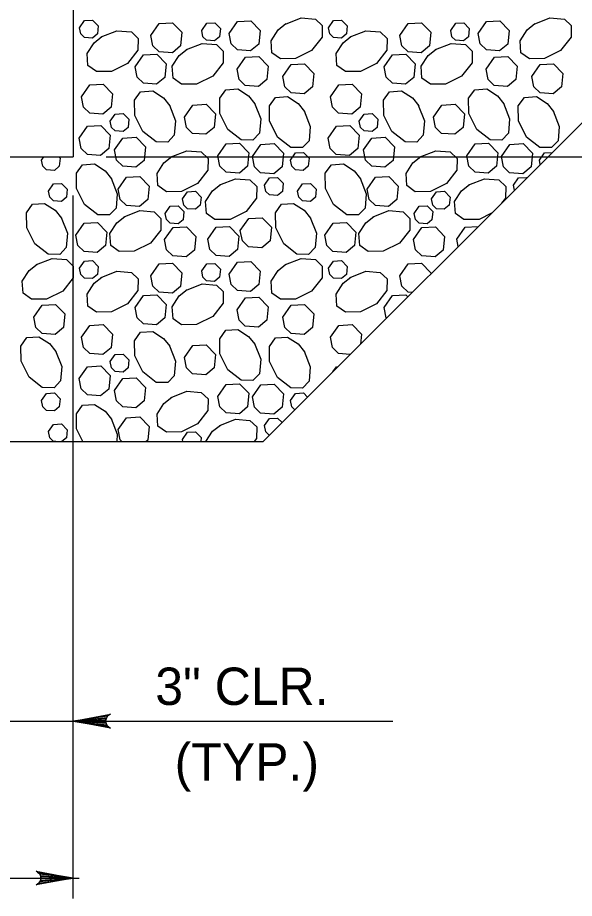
# Model space of a CAD drawing. Extents: x 636530 to 644067, y 294168 to 299122.
# Drawn here: x 641116.3 to 641161, y 296051.1 to 296121.9 of the extents above; entities that cross this region are included whole.
import ezdxf

# ---------------------------------------------------------------- set-up
doc = ezdxf.new("R2010")
doc.units = 0
doc.layers.add('1', color=7, linetype='Continuous')

msp = doc.modelspace()

# ---------------------------------------------------------------- linework, layer by layer
at = {"layer": '1'}
for p, q in [((641120.763, 296141.171), (641120.763, 296110.691)), ((641136.003, 296087.831), (641186.804, 296138.632)), ((640831.203, 296110.691), (641120.763, 296110.691)), ((641123.407, 296110.691), (641235.843, 296110.691)), ((641120.763, 296051.144), (641120.763, 296107.596)), ((640815.963, 296087.831), (641136.003, 296087.831)), ((641105.445, 296065.375), (641146.429, 296065.375)), ((640788.594, 296052.779), (641121.233, 296052.779))]:
    msp.add_line(p, q, dxfattribs=at)
for points in [[(641121.271, 296121.062), (641121.675, 296121.636), (641122.319, 296121.673), (641122.766, 296121.209), (641122.702, 296120.558), (641122.304, 296120.227), (641121.668, 296120.273), (641121.369, 296120.564), (641121.272, 296121.062)], [(641133.279, 296120.594), (641133.951, 296121.55), (641135.024, 296121.611), (641135.77, 296120.838), (641135.662, 296119.754), (641134.999, 296119.202), (641133.94, 296119.279), (641133.441, 296119.762), (641133.279, 296120.594)], [(641137.79, 296121.358), (641139.048, 296121.857), (641140.203, 296121.757), (641140.752, 296121.235), (641140.735, 296120.298), (641139.901, 296119.232), (641138.613, 296118.588), (641137.399, 296118.567), (641136.716, 296119.053), (641136.651, 296120.019), (641137.206, 296120.884), (641137.841, 296121.391)], [(641141.26, 296121.062), (641141.663, 296121.636), (641142.307, 296121.673), (641142.755, 296121.209), (641142.69, 296120.558), (641142.292, 296120.227), (641141.656, 296120.273), (641141.357, 296120.564), (641141.26, 296121.062)], [(641153.267, 296120.594), (641153.939, 296121.55), (641155.013, 296121.611), (641155.759, 296120.838), (641155.651, 296119.754), (641154.988, 296119.202), (641153.928, 296119.279), (641153.429, 296119.762), (641153.268, 296120.594)], [(641157.778, 296121.358), (641159.036, 296121.857), (641160.191, 296121.757), (641160.74, 296121.235), (641160.723, 296120.298), (641159.89, 296119.232), (641158.602, 296118.588), (641157.388, 296118.567), (641156.705, 296119.053), (641156.64, 296120.019), (641157.194, 296120.884), (641157.829, 296121.391)], [(641123.013, 296120.326), (641124.271, 296120.824), (641125.426, 296120.725), (641125.975, 296120.203), (641125.958, 296119.265), (641125.124, 296118.2), (641123.837, 296117.556), (641122.623, 296117.535), (641121.94, 296118.02), (641121.875, 296118.987), (641122.429, 296119.852), (641123.064, 296120.358)], [(641126.996, 296120.448), (641127.669, 296121.405), (641128.742, 296121.466), (641129.488, 296120.692), (641129.38, 296119.608), (641128.717, 296119.057), (641127.657, 296119.134), (641127.159, 296119.617), (641126.997, 296120.448)], [(641131.075, 296120.842), (641131.479, 296121.415), (641132.123, 296121.452), (641132.571, 296120.988), (641132.506, 296120.338), (641132.108, 296120.007), (641131.472, 296120.053), (641131.173, 296120.343), (641131.076, 296120.841)], [(641143.002, 296120.326), (641144.259, 296120.824), (641145.415, 296120.725), (641145.964, 296120.203), (641145.946, 296119.265), (641145.113, 296118.2), (641143.825, 296117.556), (641142.611, 296117.535), (641141.928, 296118.02), (641141.863, 296118.987), (641142.418, 296119.852), (641143.053, 296120.358)], [(641146.985, 296120.448), (641147.657, 296121.405), (641148.73, 296121.466), (641149.477, 296120.692), (641149.369, 296119.608), (641148.706, 296119.057), (641147.646, 296119.134), (641147.147, 296119.617), (641146.985, 296120.448)], [(641151.064, 296120.842), (641151.467, 296121.415), (641152.111, 296121.452), (641152.559, 296120.988), (641152.494, 296120.338), (641152.097, 296120.007), (641151.46, 296120.053), (641151.161, 296120.343), (641151.064, 296120.841)], [(641129.846, 296119.309), (641131.103, 296119.808), (641132.259, 296119.708), (641132.808, 296119.186), (641132.79, 296118.248), (641131.957, 296117.183), (641130.669, 296116.539), (641129.455, 296116.518), (641128.772, 296117.003), (641128.707, 296117.97), (641129.262, 296118.835), (641129.897, 296119.341)], [(641149.834, 296119.309), (641151.092, 296119.808), (641152.247, 296119.708), (641152.796, 296119.186), (641152.779, 296118.248), (641151.945, 296117.183), (641150.657, 296116.539), (641149.444, 296116.518), (641148.76, 296117.003), (641148.696, 296117.97), (641149.25, 296118.835), (641149.885, 296119.341)], [(641125.731, 296117.918), (641126.404, 296118.875), (641127.477, 296118.936), (641128.223, 296118.162), (641128.115, 296117.078), (641127.452, 296116.527), (641126.392, 296116.604), (641125.894, 296117.087), (641125.732, 296117.918)], [(641133.911, 296117.731), (641134.583, 296118.687), (641135.657, 296118.748), (641136.403, 296117.975), (641136.295, 296116.891), (641135.632, 296116.339), (641134.572, 296116.416), (641134.074, 296116.899), (641133.912, 296117.731)], [(641145.72, 296117.918), (641146.392, 296118.875), (641147.465, 296118.936), (641148.212, 296118.162), (641148.104, 296117.078), (641147.441, 296116.527), (641146.381, 296116.604), (641145.882, 296117.087), (641145.72, 296117.918)], [(641153.9, 296117.731), (641154.572, 296118.687), (641155.645, 296118.748), (641156.391, 296117.975), (641156.283, 296116.891), (641155.62, 296116.339), (641154.561, 296116.416), (641154.062, 296116.899), (641153.9, 296117.731)], [(641137.587, 296117.145), (641138.259, 296118.101), (641139.332, 296118.163), (641140.078, 296117.389), (641139.97, 296116.305), (641139.307, 296115.753), (641138.248, 296115.83), (641137.749, 296116.314), (641137.587, 296117.145)], [(641157.575, 296117.145), (641158.247, 296118.101), (641159.321, 296118.163), (641160.067, 296117.389), (641159.959, 296116.305), (641159.296, 296115.753), (641158.236, 296115.83), (641157.738, 296116.314), (641157.576, 296117.145)], [(641121.42, 296115.519), (641122.093, 296116.475), (641123.166, 296116.536), (641123.912, 296115.763), (641123.804, 296114.679), (641123.141, 296114.127), (641122.081, 296114.204), (641121.583, 296114.688), (641121.421, 296115.519)], [(641128.477, 296114.844), (641128.976, 296113.586), (641128.876, 296112.431), (641128.354, 296111.881), (641127.417, 296111.899), (641126.352, 296112.732), (641125.708, 296114.02), (641125.686, 296115.234), (641126.172, 296115.917), (641127.139, 296115.982), (641128.003, 296115.428), (641128.51, 296114.793)], [(641135.31, 296115.006), (641135.809, 296113.749), (641135.709, 296112.593), (641135.187, 296112.044), (641134.249, 296112.062), (641133.184, 296112.895), (641132.54, 296114.183), (641132.519, 296115.397), (641133.004, 296116.08), (641133.971, 296116.145), (641134.836, 296115.591), (641135.342, 296114.956)], [(641141.409, 296115.519), (641142.081, 296116.475), (641143.154, 296116.536), (641143.901, 296115.763), (641143.793, 296114.679), (641143.13, 296114.127), (641142.07, 296114.204), (641141.571, 296114.688), (641141.409, 296115.519)], [(641148.466, 296114.844), (641148.965, 296113.586), (641148.865, 296112.431), (641148.343, 296111.881), (641147.405, 296111.899), (641146.34, 296112.732), (641145.696, 296114.02), (641145.675, 296115.234), (641146.16, 296115.917), (641147.127, 296115.982), (641147.992, 296115.428), (641148.498, 296114.793)], [(641155.299, 296115.006), (641155.797, 296113.749), (641155.697, 296112.593), (641155.175, 296112.044), (641154.238, 296112.062), (641153.173, 296112.895), (641152.529, 296114.183), (641152.507, 296115.397), (641152.993, 296116.08), (641153.96, 296116.145), (641154.824, 296115.591), (641155.331, 296114.956)], [(641139.296, 296114.396), (641139.794, 296113.139), (641139.695, 296111.983), (641139.173, 296111.434), (641138.235, 296111.452), (641137.17, 296112.285), (641136.526, 296113.573), (641136.505, 296114.787), (641136.99, 296115.47), (641137.957, 296115.535), (641138.822, 296114.981), (641139.328, 296114.346)], [(641159.284, 296114.396), (641159.783, 296113.139), (641159.683, 296111.983), (641159.161, 296111.434), (641158.224, 296111.452), (641157.158, 296112.285), (641156.515, 296113.573), (641156.493, 296114.787), (641156.979, 296115.47), (641157.945, 296115.535), (641158.81, 296114.981), (641159.317, 296114.346)], [(641129.685, 296113.892), (641130.357, 296114.849), (641131.431, 296114.91), (641132.177, 296114.136), (641132.069, 296113.052), (641131.406, 296112.501), (641130.346, 296112.577), (641129.848, 296113.061), (641129.686, 296113.892)], [(641149.674, 296113.892), (641150.346, 296114.849), (641151.419, 296114.91), (641152.166, 296114.136), (641152.058, 296113.052), (641151.395, 296112.501), (641150.335, 296112.577), (641149.836, 296113.061), (641149.674, 296113.892)], [(641123.73, 296113.559), (641124.134, 296114.133), (641124.778, 296114.17), (641125.225, 296113.706), (641125.161, 296113.055), (641124.763, 296112.724), (641124.127, 296112.771), (641123.828, 296113.061), (641123.731, 296113.559)], [(641143.719, 296113.559), (641144.122, 296114.133), (641144.766, 296114.17), (641145.214, 296113.706), (641145.149, 296113.055), (641144.751, 296112.724), (641144.115, 296112.771), (641143.816, 296113.061), (641143.719, 296113.559)], [(641121.232, 296112.198), (641121.904, 296113.154), (641122.978, 296113.216), (641123.724, 296112.442), (641123.616, 296111.358), (641122.953, 296110.806), (641121.893, 296110.883), (641121.394, 296111.367), (641121.233, 296112.198)], [(641141.221, 296112.198), (641141.893, 296113.154), (641142.966, 296113.216), (641143.712, 296112.442), (641143.604, 296111.358), (641142.941, 296110.806), (641141.881, 296110.883), (641141.383, 296111.367), (641141.221, 296112.198)], [(641124.073, 296111.249), (641124.745, 296112.205), (641125.818, 296112.266), (641126.565, 296111.493), (641126.457, 296110.408), (641125.794, 296109.857), (641124.734, 296109.934), (641124.235, 296110.417), (641124.073, 296111.248)], [(641132.376, 296110.775), (641133.048, 296111.731), (641134.121, 296111.792), (641134.867, 296111.019), (641134.759, 296109.935), (641134.096, 296109.383), (641133.037, 296109.46), (641132.538, 296109.943), (641132.376, 296110.774)], [(641135.141, 296110.734), (641135.813, 296111.69), (641136.887, 296111.752), (641137.633, 296110.978), (641137.525, 296109.894), (641136.862, 296109.342), (641135.802, 296109.419), (641135.304, 296109.903), (641135.142, 296110.734)], [(641144.061, 296111.249), (641144.734, 296112.205), (641145.807, 296112.266), (641146.553, 296111.493), (641146.445, 296110.408), (641145.782, 296109.857), (641144.722, 296109.934), (641144.224, 296110.417), (641144.062, 296111.248)], [(641152.364, 296110.775), (641153.036, 296111.731), (641154.11, 296111.792), (641154.856, 296111.019), (641154.748, 296109.935), (641154.085, 296109.383), (641153.025, 296109.46), (641152.527, 296109.943), (641152.365, 296110.774)], [(641155.13, 296110.734), (641155.802, 296111.69), (641156.875, 296111.752), (641157.622, 296110.978), (641157.514, 296109.894), (641156.85, 296109.342), (641155.791, 296109.419), (641155.292, 296109.903), (641155.13, 296110.734)], [(641128.626, 296110.687), (641129.883, 296111.186), (641131.039, 296111.086), (641131.588, 296110.564), (641131.57, 296109.626), (641130.737, 296108.561), (641129.449, 296107.917), (641128.235, 296107.896), (641127.552, 296108.381), (641127.487, 296109.348), (641128.042, 296110.213), (641128.676, 296110.719)], [(641138.2, 296110.439), (641138.603, 296111.012), (641139.248, 296111.049), (641139.695, 296110.585), (641139.63, 296109.935), (641139.233, 296109.604), (641138.597, 296109.65), (641138.297, 296109.94), (641138.2, 296110.438)], [(641148.614, 296110.687), (641149.872, 296111.186), (641151.027, 296111.086), (641151.576, 296110.564), (641151.559, 296109.626), (641150.725, 296108.561), (641149.437, 296107.917), (641148.224, 296107.896), (641147.54, 296108.381), (641147.476, 296109.348), (641148.03, 296110.213), (641148.665, 296110.719)], [(641158.189, 296110.439), (641158.592, 296111.012), (641159.22, 296111.048)], [(641118.212, 296110.439), (641118.389, 296110.691)], [(641119.604, 296110.691), (641119.707, 296110.585), (641119.642, 296109.935), (641119.244, 296109.604), (641118.608, 296109.65), (641118.309, 296109.94), (641118.212, 296110.438)], [(641158.257, 296110.086), (641158.189, 296110.438)], [(641123.8, 296108.987), (641124.299, 296107.73), (641124.199, 296106.574), (641123.677, 296106.025), (641122.74, 296106.043), (641121.674, 296106.876), (641121.031, 296108.164), (641121.009, 296109.378), (641121.495, 296110.061), (641122.462, 296110.126), (641123.326, 296109.571), (641123.833, 296108.936)], [(641143.789, 296108.987), (641144.288, 296107.73), (641144.188, 296106.574), (641143.666, 296106.025), (641142.728, 296106.043), (641141.663, 296106.876), (641141.019, 296108.164), (641140.998, 296109.378), (641141.483, 296110.061), (641142.45, 296110.126), (641143.315, 296109.571), (641143.821, 296108.936)], [(641124.372, 296108.102), (641125.044, 296109.059), (641126.118, 296109.12), (641126.864, 296108.346), (641126.756, 296107.262), (641126.093, 296106.711), (641125.033, 296106.787), (641124.534, 296107.271), (641124.372, 296108.102)], [(641132.527, 296108.441), (641133.785, 296108.939), (641134.94, 296108.839), (641135.49, 296108.317), (641135.472, 296107.38), (641134.639, 296106.314), (641133.351, 296105.671), (641132.137, 296105.649), (641131.454, 296106.135), (641131.389, 296107.102), (641131.943, 296107.966), (641132.578, 296108.473)], [(641136.119, 296108.421), (641136.523, 296108.995), (641137.167, 296109.032), (641137.614, 296108.567), (641137.55, 296107.917), (641137.152, 296107.586), (641136.516, 296107.632), (641136.217, 296107.922), (641136.12, 296108.421)], [(641144.36, 296108.102), (641145.033, 296109.059), (641146.106, 296109.12), (641146.852, 296108.346), (641146.744, 296107.262), (641146.081, 296106.711), (641145.021, 296106.787), (641144.523, 296107.271), (641144.361, 296108.102)], [(641152.516, 296108.441), (641153.774, 296108.939), (641154.929, 296108.839), (641155.478, 296108.317), (641155.461, 296107.38), (641155.134, 296106.962)], [(641156.108, 296108.421), (641156.511, 296108.995), (641157.155, 296109.032), (641157.179, 296109.007)], [(641118.779, 296107.948), (641119.182, 296108.522), (641119.826, 296108.559), (641120.274, 296108.094), (641120.209, 296107.444), (641119.812, 296107.113), (641119.176, 296107.159), (641118.876, 296107.449), (641118.779, 296107.948)], [(641138.767, 296107.948), (641139.171, 296108.522), (641139.815, 296108.559), (641140.263, 296108.094), (641140.198, 296107.444), (641139.8, 296107.113), (641139.164, 296107.159), (641138.865, 296107.449), (641138.768, 296107.948)], [(641154.345, 296106.174), (641153.339, 296105.671), (641152.126, 296105.649), (641151.442, 296106.135), (641151.378, 296107.102), (641151.932, 296107.966), (641152.567, 296108.473)], [(641156.187, 296108.015), (641156.108, 296108.421)], [(641129.531, 296107.318), (641129.934, 296107.892), (641130.578, 296107.928), (641131.026, 296107.464), (641130.961, 296106.814), (641130.563, 296106.483), (641129.927, 296106.529), (641129.628, 296106.819), (641129.531, 296107.318)], [(641149.519, 296107.318), (641149.923, 296107.892), (641150.567, 296107.928), (641151.014, 296107.464), (641150.95, 296106.814), (641150.552, 296106.483), (641149.916, 296106.529), (641149.617, 296106.819), (641149.52, 296107.318)], [(641119.795, 296105.815), (641120.294, 296104.557), (641120.194, 296103.402), (641119.672, 296102.853), (641118.734, 296102.87), (641117.669, 296103.704), (641117.025, 296104.992), (641117.004, 296106.205), (641117.489, 296106.889), (641118.456, 296106.953), (641119.321, 296106.399), (641119.827, 296105.764)], [(641128.144, 296106.151), (641128.547, 296106.725), (641129.191, 296106.762), (641129.639, 296106.298), (641129.574, 296105.647), (641129.176, 296105.316), (641128.54, 296105.362), (641128.241, 296105.652), (641128.144, 296106.151)], [(641139.783, 296105.815), (641140.282, 296104.557), (641140.182, 296103.402), (641139.66, 296102.853), (641138.723, 296102.87), (641137.657, 296103.704), (641137.014, 296104.992), (641136.992, 296106.205), (641137.478, 296106.889), (641138.445, 296106.953), (641139.309, 296106.399), (641139.816, 296105.764)], [(641148.132, 296106.151), (641148.536, 296106.725), (641149.18, 296106.762), (641149.627, 296106.298), (641149.563, 296105.647), (641149.165, 296105.316), (641148.529, 296105.362), (641148.23, 296105.652), (641148.133, 296106.151)], [(641124.842, 296105.879), (641126.1, 296106.377), (641127.255, 296106.277), (641127.804, 296105.755), (641127.786, 296104.818), (641126.953, 296103.753), (641125.665, 296103.109), (641124.451, 296103.087), (641123.768, 296103.573), (641123.703, 296104.54), (641124.258, 296105.404), (641124.893, 296105.911)], [(641144.83, 296105.879), (641146.088, 296106.377), (641147.243, 296106.277), (641147.792, 296105.755), (641147.775, 296104.818), (641146.941, 296103.753), (641145.654, 296103.109), (641144.44, 296103.087), (641143.757, 296103.573), (641143.692, 296104.54), (641144.246, 296105.404), (641144.881, 296105.911)], [(641120.965, 296104.404), (641121.637, 296105.361), (641122.711, 296105.422), (641123.457, 296104.648), (641123.349, 296103.564), (641122.686, 296103.013), (641121.626, 296103.089), (641121.127, 296103.573), (641120.966, 296104.404)], [(641134.175, 296104.79), (641134.847, 296105.747), (641135.92, 296105.808), (641136.667, 296105.034), (641136.559, 296103.95), (641135.895, 296103.399), (641134.836, 296103.476), (641134.337, 296103.959), (641134.175, 296104.79)], [(641140.953, 296104.404), (641141.626, 296105.361), (641142.699, 296105.422), (641143.445, 296104.648), (641143.337, 296103.564), (641142.674, 296103.013), (641141.614, 296103.089), (641141.116, 296103.573), (641140.954, 296104.404)], [(641128.099, 296104.05), (641128.771, 296105.006), (641129.845, 296105.067), (641130.591, 296104.294), (641130.483, 296103.209), (641129.82, 296102.658), (641128.76, 296102.735), (641128.261, 296103.218), (641128.1, 296104.049)], [(641131.567, 296104.089), (641132.24, 296105.045), (641133.313, 296105.107), (641134.059, 296104.333), (641133.951, 296103.249), (641133.288, 296102.697), (641132.228, 296102.774), (641131.73, 296103.258), (641131.568, 296104.089)], [(641148.087, 296104.05), (641148.76, 296105.006), (641149.833, 296105.067), (641150.579, 296104.294), (641150.471, 296103.209), (641149.808, 296102.658), (641148.748, 296102.735), (641148.25, 296103.218), (641148.088, 296104.049)], [(641151.556, 296104.089), (641152.228, 296105.045), (641153.277, 296105.105)], [(641151.671, 296103.499), (641151.557, 296104.089)], [(641117.801, 296102.044), (641119.059, 296102.542), (641120.214, 296102.443), (641120.763, 296101.921), (641120.746, 296100.983), (641119.913, 296099.918), (641118.625, 296099.274), (641117.411, 296099.253), (641116.728, 296099.738), (641116.663, 296100.705), (641117.217, 296101.57), (641117.852, 296102.076)], [(641137.79, 296102.044), (641139.048, 296102.542), (641140.203, 296102.443), (641140.752, 296101.921), (641140.735, 296100.983), (641139.901, 296099.918), (641138.613, 296099.274), (641137.399, 296099.253), (641136.716, 296099.738), (641136.651, 296100.705), (641137.206, 296101.57), (641137.841, 296102.076)], [(641121.271, 296101.748), (641121.675, 296102.322), (641122.319, 296102.358), (641122.766, 296101.894), (641122.702, 296101.244), (641122.304, 296100.913), (641121.668, 296100.959), (641121.369, 296101.249), (641121.272, 296101.748)], [(641126.996, 296101.134), (641127.669, 296102.09), (641128.742, 296102.152), (641129.488, 296101.378), (641129.38, 296100.294), (641128.717, 296099.742), (641127.657, 296099.819), (641127.159, 296100.303), (641126.997, 296101.134)], [(641131.075, 296101.527), (641131.479, 296102.101), (641132.123, 296102.138), (641132.571, 296101.673), (641132.506, 296101.023), (641132.108, 296100.692), (641131.472, 296100.738), (641131.173, 296101.028), (641131.076, 296101.527)], [(641133.279, 296101.279), (641133.951, 296102.236), (641135.024, 296102.297), (641135.77, 296101.523), (641135.662, 296100.439), (641134.999, 296099.888), (641133.94, 296099.964), (641133.441, 296100.448), (641133.279, 296101.279)], [(641141.26, 296101.748), (641141.663, 296102.322), (641142.307, 296102.358), (641142.755, 296101.894), (641142.69, 296101.244), (641142.292, 296100.913), (641141.656, 296100.959), (641141.357, 296101.249), (641141.26, 296101.748)], [(641146.985, 296101.134), (641147.657, 296102.09), (641148.73, 296102.152), (641149.477, 296101.378), (641149.469, 296101.297)], [(641123.013, 296101.011), (641124.271, 296101.51), (641125.426, 296101.41), (641125.975, 296100.888), (641125.958, 296099.951), (641125.124, 296098.885), (641123.837, 296098.241), (641122.623, 296098.22), (641121.94, 296098.706), (641121.875, 296099.672), (641122.429, 296100.537), (641123.064, 296101.044)], [(641143.002, 296101.011), (641144.259, 296101.51), (641145.415, 296101.41), (641145.964, 296100.888), (641145.946, 296099.951), (641145.113, 296098.885), (641143.825, 296098.241), (641142.611, 296098.22), (641141.928, 296098.706), (641141.863, 296099.672), (641142.418, 296100.537), (641143.053, 296101.044)], [(641147.968, 296099.796), (641147.646, 296099.819), (641147.147, 296100.303), (641146.985, 296101.134)], [(641129.846, 296099.995), (641131.103, 296100.493), (641132.259, 296100.393), (641132.808, 296099.871), (641132.79, 296098.934), (641131.957, 296097.869), (641130.669, 296097.225), (641129.455, 296097.203), (641128.772, 296097.689), (641128.707, 296098.656), (641129.262, 296099.52), (641129.897, 296100.027)], [(641125.731, 296098.604), (641126.404, 296099.56), (641127.477, 296099.622), (641128.223, 296098.848), (641128.115, 296097.764), (641127.452, 296097.212), (641126.392, 296097.289), (641125.894, 296097.773), (641125.732, 296098.604)], [(641145.72, 296098.604), (641146.392, 296099.56), (641147.465, 296099.622), (641147.627, 296099.455)], [(641133.911, 296098.416), (641134.583, 296099.373), (641135.657, 296099.434), (641136.403, 296098.66), (641136.295, 296097.576), (641135.632, 296097.025), (641134.572, 296097.101), (641134.074, 296097.585), (641133.912, 296098.416)], [(641117.598, 296097.831), (641118.27, 296098.787), (641119.344, 296098.848), (641120.09, 296098.075), (641119.982, 296096.991), (641119.319, 296096.439), (641118.259, 296096.516), (641117.761, 296096.999), (641117.599, 296097.83)], [(641137.587, 296097.831), (641138.259, 296098.787), (641139.332, 296098.848), (641140.078, 296098.075), (641139.97, 296096.991), (641139.307, 296096.439), (641138.248, 296096.516), (641137.749, 296096.999), (641137.587, 296097.83)], [(641145.914, 296097.742), (641145.882, 296097.773), (641145.72, 296098.604)], [(641121.42, 296096.204), (641122.093, 296097.161), (641123.166, 296097.222), (641123.912, 296096.448), (641123.804, 296095.364), (641123.141, 296094.813), (641122.081, 296094.889), (641121.583, 296095.373), (641121.421, 296096.204)], [(641135.31, 296095.692), (641135.809, 296094.434), (641135.709, 296093.279), (641135.187, 296092.73), (641134.249, 296092.747), (641133.184, 296093.581), (641132.54, 296094.869), (641132.519, 296096.082), (641133.004, 296096.766), (641133.971, 296096.83), (641134.836, 296096.276), (641135.342, 296095.641)], [(641141.409, 296096.204), (641142.081, 296097.161), (641143.154, 296097.222), (641143.901, 296096.448), (641143.821, 296095.649)], [(641119.339, 296095.112), (641119.838, 296093.854), (641119.738, 296092.699), (641119.216, 296092.149), (641118.278, 296092.167), (641117.213, 296093), (641116.569, 296094.288), (641116.548, 296095.502), (641117.033, 296096.185), (641118, 296096.25), (641118.865, 296095.696), (641119.371, 296095.061)], [(641128.477, 296095.529), (641128.976, 296094.272), (641128.876, 296093.116), (641128.354, 296092.567), (641127.417, 296092.585), (641126.352, 296093.418), (641125.708, 296094.706), (641125.686, 296095.92), (641126.172, 296096.603), (641127.139, 296096.667), (641128.003, 296096.113), (641128.51, 296095.478)], [(641139.296, 296095.082), (641139.794, 296093.824), (641139.695, 296092.669), (641139.173, 296092.12), (641138.235, 296092.137), (641137.17, 296092.971), (641136.526, 296094.259), (641136.505, 296095.472), (641136.99, 296096.156), (641137.957, 296096.22), (641138.822, 296095.666), (641139.328, 296095.031)], [(641142.995, 296094.823), (641142.07, 296094.889), (641141.571, 296095.373), (641141.409, 296096.204)], [(641129.685, 296094.578), (641130.357, 296095.534), (641131.431, 296095.595), (641132.177, 296094.822), (641132.069, 296093.738), (641131.406, 296093.186), (641130.346, 296093.263), (641129.848, 296093.746), (641129.686, 296094.578)], [(641123.73, 296094.245), (641124.134, 296094.819), (641124.778, 296094.856), (641125.225, 296094.391), (641125.161, 296093.741), (641124.763, 296093.41), (641124.127, 296093.456), (641123.828, 296093.746), (641123.731, 296094.245)], [(641121.232, 296092.884), (641121.904, 296093.84), (641122.978, 296093.901), (641123.724, 296093.128), (641123.616, 296092.043), (641122.953, 296091.492), (641121.893, 296091.569), (641121.394, 296092.052), (641121.233, 296092.883)], [(641141.611, 296093.439), (641141.893, 296093.84), (641142.019, 296093.847)], [(641124.073, 296091.934), (641124.745, 296092.89), (641125.818, 296092.952), (641126.565, 296092.178), (641126.457, 296091.094), (641125.794, 296090.542), (641124.734, 296090.619), (641124.235, 296091.103), (641124.073, 296091.934)], [(641128.626, 296091.373), (641129.883, 296091.871), (641131.039, 296091.771), (641131.588, 296091.249), (641131.57, 296090.312), (641130.737, 296089.247), (641129.449, 296088.603), (641128.235, 296088.581), (641127.552, 296089.067), (641127.487, 296090.034), (641128.042, 296090.898), (641128.676, 296091.405)], [(641132.376, 296091.46), (641133.048, 296092.417), (641134.121, 296092.478), (641134.867, 296091.704), (641134.759, 296090.62), (641134.096, 296090.069), (641133.037, 296090.145), (641132.538, 296090.629), (641132.376, 296091.46)], [(641135.141, 296091.419), (641135.813, 296092.376), (641136.887, 296092.437), (641137.633, 296091.663), (641137.525, 296090.579), (641136.862, 296090.028), (641135.802, 296090.105), (641135.304, 296090.588), (641135.142, 296091.419)], [(641118.212, 296091.124), (641118.615, 296091.698), (641119.259, 296091.735), (641119.707, 296091.27), (641119.642, 296090.62), (641119.244, 296090.289), (641118.608, 296090.335), (641118.309, 296090.625), (641118.212, 296091.124)], [(641138.2, 296091.124), (641138.603, 296091.698), (641139.248, 296091.735), (641139.571, 296091.399)], [(641138.551, 296090.379), (641138.297, 296090.625), (641138.2, 296091.124)], [(641121.54, 296087.831), (641121.031, 296088.849), (641121.009, 296090.063), (641121.495, 296090.746), (641122.462, 296090.811), (641123.326, 296090.257), (641123.833, 296089.622)], [(641124.372, 296088.788), (641125.044, 296089.744), (641126.118, 296089.805), (641126.864, 296089.032), (641126.756, 296087.948), (641126.616, 296087.831)], [(641136.119, 296089.106), (641136.523, 296089.68), (641137.167, 296089.717), (641137.521, 296089.349)], [(641118.779, 296088.634), (641119.182, 296089.207), (641119.826, 296089.244), (641120.274, 296088.78), (641120.209, 296088.13), (641119.851, 296087.831)], [(641123.8, 296089.673), (641124.299, 296088.415), (641124.249, 296087.831)], [(641131.417, 296087.831), (641131.943, 296088.652), (641132.578, 296089.158)], [(641132.527, 296089.126), (641133.785, 296089.625), (641134.94, 296089.525), (641135.49, 296089.003), (641135.472, 296088.065), (641135.289, 296087.831)], [(641136.503, 296088.331), (641136.217, 296088.608), (641136.12, 296089.106)], [(641119.362, 296087.831), (641119.176, 296087.845), (641118.876, 296088.135), (641118.779, 296088.633)], [(641124.663, 296087.831), (641124.534, 296087.956), (641124.372, 296088.788)], [(641129.531, 296088.003), (641129.934, 296088.577), (641130.578, 296088.614), (641131.026, 296088.15), (641130.994, 296087.831)], [(641129.565, 296087.831), (641129.531, 296088.003)], [(641120.763, 296065.375), (641123.746, 296065.935), (641123.631, 296065.855), (641123.516, 296065.775), (641123.457, 296065.675), (641123.398, 296065.575), (641123.38, 296065.475), (641123.363, 296065.375), (641123.38, 296065.275), (641123.398, 296065.175), (641123.457, 296065.075), (641123.516, 296064.975), (641123.631, 296064.896), (641123.746, 296064.816), (641120.763, 296065.375), (641123.631, 296064.896), (641123.516, 296064.975), (641120.763, 296065.375), (641123.457, 296065.075), (641123.398, 296065.175), (641120.763, 296065.375), (641123.38, 296065.275), (641123.363, 296065.375), (641120.763, 296065.375), (641123.38, 296065.475), (641123.398, 296065.575), (641120.763, 296065.375), (641123.457, 296065.675), (641123.516, 296065.775), (641120.763, 296065.375), (641123.631, 296065.855)], [(641120.763, 296052.779), (641117.781, 296052.22), (641117.896, 296052.3), (641118.01, 296052.379), (641118.07, 296052.479), (641118.129, 296052.579), (641118.146, 296052.679), (641118.163, 296052.779), (641118.146, 296052.879), (641118.129, 296052.979), (641118.07, 296053.079), (641118.01, 296053.179), (641117.896, 296053.259), (641117.781, 296053.339), (641120.763, 296052.779), (641117.896, 296053.259), (641118.01, 296053.179), (641120.763, 296052.779), (641118.07, 296053.079), (641118.129, 296052.979), (641120.763, 296052.779), (641118.146, 296052.879), (641118.163, 296052.779), (641120.763, 296052.779), (641118.146, 296052.679), (641118.129, 296052.579), (641120.763, 296052.779), (641118.07, 296052.479), (641118.01, 296052.379), (641120.763, 296052.779), (641117.896, 296052.3)]]:
    msp.add_lwpolyline(points, dxfattribs=at)

# ---------------------------------------------------------------- texts
for s, p in [('3" CLR.', (641127.345, 296066.678)), ('(TYP.)', (641128.904, 296060.606))]:
    msp.add_text(s, height=3, rotation=360, dxfattribs=at).set_placement(p)

doc.saveas('drawing.dxf')
